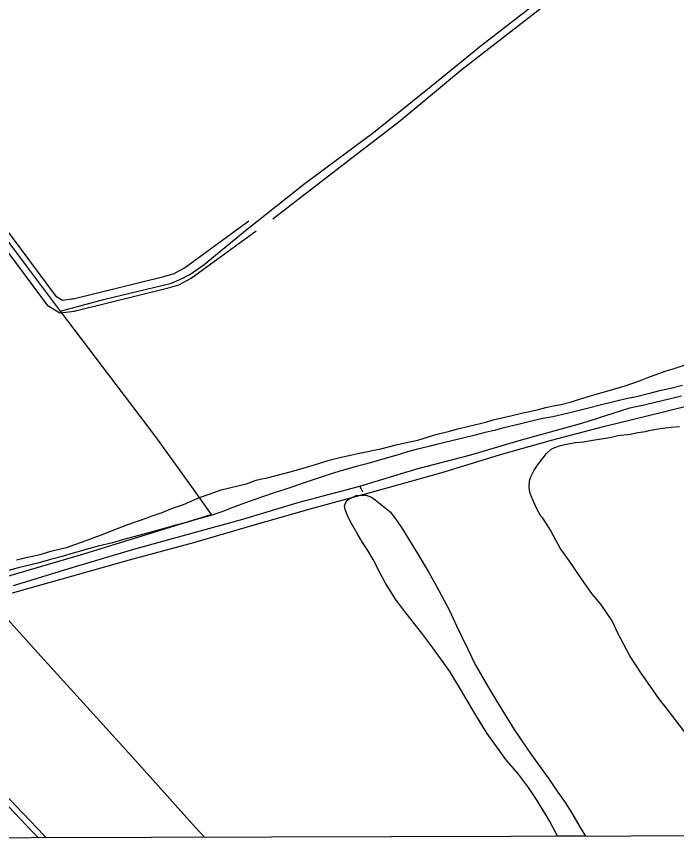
# Model space of a CAD drawing. Extents: x 3361039 to 3398939, y 576572 to 602007.
# Drawn here: x 3376248 to 3377858, y 581957 to 583990 of the extents above; entities that cross this region are included whole.
import ezdxf

# ---------------------------------------------------------------- set-up
doc = ezdxf.new("R2010")
doc.units = 0
for name, color, linetype in [('V-DTCH-CNTR', 7, 'Continuous'), ('V-GRID-FRAM', 7, 'Continuous'), ('V-ROAD-CNTR', 7, 'Continuous'), ('V-SITE-VEGE', 7, 'Continuous'), ('V-TOPO-SHOR', 7, 'Continuous')]:
    doc.layers.add(name, color=color, linetype=linetype)

msp = doc.modelspace()

# ---------------------------------------------------------------- linework, layer by layer
at = {"layer": 'V-DTCH-CNTR'}
for points in [[(3376354.1, 583271.8), (3376463, 583301), (3376626.4, 583340.6), (3376633.7, 583343.5), (3376641, 583346.6), (3376648.1, 583349.9), (3376655.2, 583353.4), (3376662.1, 583357), (3376669, 583360.9), (3376675.7, 583364.9), (3376682.3, 583369.2), (3376688.8, 583373.6), (3376695.2, 583378.2), (3376701.5, 583382.9), (3376810.9, 583471.9), (3376951.7, 583584.4), (3377119, 583707.6), (3377259.9, 583820.8), (3377381.5, 583919.9), (3377525, 584031.7), (3377653.5, 584130.7), (3377749.1, 584224.6)], [(3375777, 583980.9), (3375835.8, 583934.2), (3375856.3, 583918.4), (3375884.4, 583897.4), (3375946.4, 583815.4), (3376063.5, 583658.2), (3376165.9, 583522.9), (3376271.6, 583382.2), (3376354.1, 583271.8), (3376489.8, 583093.1), (3376586.8, 582965.3), (3376670.9, 582849.2), (3376722.8, 582776.1)], [(3376238.5, 582584.6), (3376385.6, 582626.3), (3376529.3, 582666.8), (3376680.5, 582707.9), (3376824.9, 582749.7), (3376959, 582788.2), (3377123.2, 582833.2), (3377288.6, 582879), (3377428.3, 582922.2), (3377552.9, 582957.3), (3377679.6, 582990.4), (3377823.2, 583025.4), (3377968.9, 583062.5)], [(3375383.1, 582706.3), (3375236.3, 582351.2), (3375333.9, 582369.1), (3375669.3, 582468.5), (3375987.4, 582555.8), (3376412.5, 582679.9), (3376722.8, 582776.1)], [(3376706.6, 581988.9), (3376684.9, 582012.9), (3376545.3, 582167.5), (3376419.8, 582307.1), (3376291.7, 582447.3), (3376182.6, 582567.7)], [(3376301.5, 581987.7), (3376287.3, 582002.2), (3376169.9, 582124.7), (3376072.1, 582227.3), (3375947.9, 582352.5), (3375881.1, 582422.3), (3375878.3, 582425.9), (3375875.7, 582429.5), (3375873.2, 582433.2), (3375870.9, 582437.1), (3375868.8, 582441.1)]]:
    msp.add_lwpolyline(points, dxfattribs=at)
at = {"layer": 'V-GRID-FRAM'}
msp.add_lwpolyline([(3365114.8, 600140.3), (3396720.3, 600227.7), (3396778.5, 582044.3), (3365157.1, 581956.9), (3365114.8, 600140.3)], dxfattribs=at)
at = {"layer": 'V-ROAD-CNTR'}
for points in [[(3375027.3, 584529.9), (3375391.6, 584310.6), (3375638.7, 584140), (3375682.8, 584099.5), (3375791.1, 583978.9), (3375902.9, 583900.8), (3376343.4, 583309), (3376360, 583298.9), (3376382.4, 583301.7)], [(3375011.8, 584504.2), (3375375.3, 584285.4), (3375620, 584116.5), (3375661.4, 584078.4), (3375771.1, 583956.3), (3375881.7, 583879), (3376322.9, 583286.4), (3376353.3, 583267.8), (3376389.3, 583272.3)], [(3376382.4, 583301.7), (3376386.5, 583302.2), (3376607.7, 583356.9), (3376632.6, 583364.2), (3376657.6, 583377.9), (3376815, 583492.3)], [(3376389.7, 583272.4), (3376392, 583272.7), (3376615.5, 583328), (3376644.1, 583336.4), (3376673.7, 583352.5), (3376832.7, 583468.1)]]:
    msp.add_lwpolyline(points, dxfattribs=at)
at = {"layer": 'V-SITE-VEGE'}
for p, q in [((3377850.1, 583131), (3377901.1, 583148)), ((3377830, 583125.4), (3377850.1, 583131)), ((3377768.1, 583102), (3377788.1, 583110.2)), ((3377788.1, 583110.2), (3377830, 583125.4)), ((3377670.6, 583071.7), (3377732.5, 583090)), ((3377732.5, 583090), (3377768.1, 583102)), ((3377872.3, 583090.9), (3377847.1, 583084)), ((3377619, 583056.6), (3377648.6, 583065.4)), ((3377648.6, 583065.4), (3377670.6, 583071.7)), ((3377792.3, 583071.5), (3377760.7, 583063.4)), ((3377813.6, 583076.5), (3377792.3, 583071.5)), ((3377847.1, 583084), (3377813.6, 583076.5)), ((3377561.5, 583041.6), (3377577, 583044.7)), ((3377577, 583044.7), (3377601.5, 583051)), ((3377601.5, 583051), (3377619, 583056.6)), ((3377685.2, 583045.9), (3377633.6, 583033.3)), ((3377738.1, 583059), (3377685.2, 583045.9)), ((3377760.7, 583063.4), (3377738.1, 583059)), ((3377457, 583017.2), (3377486.7, 583024.7)), ((3377486.7, 583024.7), (3377495.7, 583026.6)), ((3377495.7, 583026.6), (3377521.5, 583032.2)), ((3377521.5, 583032.2), (3377539, 583037.2)), ((3377539, 583037.2), (3377561.5, 583041.6)), ((3377600.7, 583025.2), (3377591, 583022.7)), ((3377633.6, 583033.3), (3377600.7, 583025.2)), ((3377393.2, 583001.5), (3377410.6, 583006.6)), ((3377410.6, 583006.6), (3377457, 583017.2)), ((3377531.7, 583010.2), (3377494.9, 583001.5)), ((3377556.2, 583014.6), (3377531.7, 583010.2)), ((3377591, 583022.7), (3377556.2, 583014.6)), ((3377304.1, 582979.6), (3377324.8, 582985.3)), ((3377324.8, 582985.3), (3377365.4, 582994.7)), ((3377365.4, 582994.7), (3377393.2, 583001.5)), ((3377436.8, 582987.1), (3377416.8, 582982.1)), ((3377471.7, 582995.2), (3377436.8, 582987.1)), ((3377494.9, 583001.5), (3377471.7, 582995.2)), ((3377790.4, 582980.7), (3377803.3, 582983.2)), ((3377803.3, 582983.2), (3377808.4, 582984.5)), ((3377808.4, 582984.5), (3377830.4, 582987.5)), ((3377830.4, 582987.5), (3377845.2, 582989.4)), ((3377845.2, 582989.4), (3377865.2, 582990.5)), ((3377226.7, 582957.6), (3377255.1, 582966.4)), ((3377255.1, 582966.4), (3377273.8, 582972.1)), ((3377273.8, 582972.1), (3377304.1, 582979.6)), ((3377366.5, 582969.5), (3377309.7, 582955.8)), ((3377387.8, 582975.2), (3377366.5, 582969.5)), ((3377416.8, 582982.1), (3377387.8, 582975.2)), ((3377658.8, 582957.8), (3377695, 582964)), ((3377695, 582964), (3377714.9, 582968.4)), ((3377714.9, 582968.4), (3377744.6, 582972)), ((3377744.6, 582972), (3377763.3, 582975.8)), ((3377763.3, 582975.8), (3377782, 582978.8)), ((3377782, 582978.8), (3377790.4, 582980.7)), ((3377136.4, 582936.4), (3377177, 582947)), ((3377177, 582947), (3377207.3, 582953.3)), ((3377207.3, 582953.3), (3377226.7, 582957.6)), ((3377275.6, 582947.6), (3377253.6, 582942)), ((3377309.7, 582955.8), (3377275.6, 582947.6)), ((3377560.8, 582939.8), (3377575, 582944.2)), ((3377575, 582944.2), (3377586, 582946.7)), ((3377586, 582946.7), (3377611.1, 582951.7)), ((3377611.1, 582951.7), (3377631.1, 582953.5)), ((3377631.1, 582953.5), (3377658.8, 582957.8)), ((3377066.1, 582921.4), (3377084.8, 582925.8)), ((3377084.8, 582925.8), (3377136.4, 582936.4)), ((3377181.3, 582922.5), (3377133.6, 582908.7)), ((3377202, 582928.8), (3377181.3, 582922.5)), ((3377222.6, 582934.5), (3377202, 582928.8)), ((3377253.6, 582942), (3377222.6, 582934.5)), ((3377518.6, 582896.3), (3377540.7, 582925.2)), ((3377540.7, 582925.2), (3377552.4, 582935.4)), ((3377552.4, 582935.4), (3377560.8, 582939.8)), ((3376977.7, 582898.2), (3377010.6, 582908.9)), ((3377010.6, 582908.9), (3377033.8, 582914.5)), ((3377033.8, 582914.5), (3377066.1, 582921.4)), ((3377133.6, 582908.7), (3377102.6, 582899.2)), ((3376918.9, 582880.6), (3376955.7, 582891.3)), ((3376955.7, 582891.3), (3376977.7, 582898.2)), ((3377042.6, 582883.6), (3377015.5, 582875.4)), ((3377080, 582893.6), (3377042.6, 582883.6)), ((3377102.6, 582899.2), (3377080, 582893.6)), ((3377503, 582868.1), (3377510.8, 582884.1)), ((3377510.8, 582884.1), (3377518.6, 582896.3)), ((3376832.5, 582859.9), (3376842.1, 582861.8)), ((3376842.1, 582861.8), (3376859.6, 582865.5)), ((3376859.6, 582865.5), (3376918.9, 582880.6)), ((3377015.5, 582875.4), (3376949.6, 582853.3)), ((3377499.7, 582857.8), (3377503, 582868.1)), ((3376764.1, 582840.4), (3376791.2, 582846.7)), ((3376791.2, 582846.7), (3376808.6, 582851.1)), ((3376808.6, 582851.1), (3376832.5, 582859.9)), ((3376919.3, 582842.6), (3376899.9, 582836.3)), ((3376949.6, 582853.3), (3376919.3, 582842.6)), ((3377498.9, 582841.1), (3377499.7, 582857.8)), ((3377500.8, 582826.9), (3377498.9, 582841.1)), ((3376694.3, 582817.1), (3376718.2, 582825.9)), ((3376718.2, 582825.9), (3376747.3, 582836)), ((3376747.3, 582836), (3376764.1, 582840.4)), ((3376879.3, 582830), (3376845.7, 582818.6)), ((3376899.9, 582836.3), (3376879.3, 582830)), ((3377069.8, 582819), (3377076.9, 582822.1)), ((3377076.9, 582822.1), (3377091.8, 582823.3)), ((3377091.8, 582823.3), (3377100.8, 582823.3)), ((3377100.8, 582823.3), (3377113.6, 582818)), ((3377509.6, 582806.2), (3377500.8, 582826.9)), ((3376628.5, 582791.1), (3376654.9, 582800.6)), ((3376654.9, 582800.6), (3376694.3, 582817.1)), ((3376804.4, 582803.4), (3376776, 582792.7)), ((3376845.7, 582818.6), (3376804.4, 582803.4)), ((3377048.4, 582797.2), (3377053, 582809.4)), ((3377053, 582809.4), (3377058.9, 582813.2)), ((3377058.9, 582813.2), (3377069.8, 582819)), ((3377113.6, 582818), (3377123.2, 582811.5)), ((3377123.2, 582811.5), (3377143.1, 582795.9)), ((3377516.6, 582791.4), (3377509.6, 582806.2)), ((3376576.8, 582772.2), (3376603.3, 582781)), ((3376603.3, 582781), (3376628.5, 582791.1)), ((3376748.8, 582782.6), (3376722.4, 582773.7)), ((3376776, 582792.7), (3376748.8, 582782.6)), ((3377049.7, 582788.2), (3377048.4, 582797.2)), ((3377057.3, 582769.5), (3377049.7, 582788.2)), ((3377143.1, 582795.9), (3377159.8, 582782.3)), ((3377159.8, 582782.3), (3377175.1, 582762.2)), ((3377527.4, 582772), (3377516.6, 582791.4)), ((3376519.3, 582751.3), (3376564.5, 582767.1)), ((3376564.5, 582767.1), (3376576.8, 582772.2)), ((3376686.2, 582763.7), (3376663, 582756.8)), ((3376722.4, 582773.7), (3376686.2, 582763.7)), ((3377065.5, 582753.9), (3377057.3, 582769.5)), ((3377175.1, 582762.2), (3377189.1, 582742.1)), ((3377531.9, 582767.4), (3377527.4, 582772)), ((3377542.7, 582750.6), (3377531.9, 582767.4)), ((3376479.3, 582736.2), (3376519.3, 582751.3)), ((3376619.8, 582745.5), (3376573.3, 582732.3)), ((3376630.1, 582748), (3376619.8, 582745.5)), ((3376663, 582756.8), (3376630.1, 582748)), ((3377080.8, 582727.4), (3377065.5, 582753.9)), ((3377189.1, 582742.1), (3377226, 582680.7)), ((3377550.4, 582737.7), (3377542.7, 582750.6)), ((3376415.4, 582712.1), (3376452.8, 582725.4)), ((3376452.8, 582725.4), (3376479.3, 582736.2)), ((3376546.2, 582724.7), (3376506.8, 582714.1)), ((3376573.3, 582732.3), (3376546.2, 582724.7)), ((3377092.3, 582708), (3377080.8, 582727.4)), ((3377563.7, 582713.7), (3377550.4, 582737.7)), ((3376369.5, 582695.7), (3376392.8, 582703.3)), ((3376392.8, 582703.3), (3376415.4, 582712.1)), ((3376482.3, 582707.2), (3376447.5, 582698.4)), ((3376506.8, 582714.1), (3376482.3, 582707.2)), ((3377105, 582688), (3377092.3, 582708)), ((3377574.5, 582693.7), (3377563.7, 582713.7)), ((3376271.5, 582671.3), (3376305.7, 582678.8)), ((3376305.7, 582678.8), (3376331.5, 582686.3)), ((3376331.5, 582686.3), (3376369.5, 582695.7)), ((3376386.2, 582681.4), (3376359.1, 582673.2)), ((3376423.6, 582692.1), (3376386.2, 582681.4)), ((3376447.5, 582698.4), (3376423.6, 582692.1)), ((3377117.7, 582666.6), (3377105, 582688)), ((3377226, 582680.7), (3377253.4, 582634.8)), ((3377600.7, 582656.2), (3377574.5, 582693.7)), ((3376248.2, 582665.6), (3376271.5, 582671.3)), ((3376330.7, 582666.4), (3376299.7, 582657.6)), ((3376359.1, 582673.2), (3376330.7, 582666.4)), ((3377135.5, 582631.7), (3377117.7, 582666.6)), ((3376252, 582645.7), (3376222.9, 582638.1)), ((3376299.7, 582657.6), (3376252, 582645.7)), ((3377620.5, 582627), (3377600.7, 582656.2)), ((3377148.2, 582608.5), (3377135.5, 582631.7)), ((3377253.4, 582634.8), (3377273.1, 582599.2)), ((3377651.7, 582583), (3377620.5, 582627)), ((3377174.3, 582567), (3377148.2, 582608.5)), ((3377273.1, 582599.2), (3377303.6, 582543.6)), ((3377674.7, 582554.5), (3377651.7, 582583)), ((3377197.3, 582536), (3377174.3, 582567)), ((3377236.9, 582486.7), (3377197.3, 582536)), ((3377303.6, 582543.6), (3377321.4, 582504.2)), ((3377700.8, 582517), (3377674.7, 582554.5)), ((3377714.8, 582486.6), (3377700.8, 582517)), ((3377321.4, 582504.2), (3377348.7, 582447.3)), ((3377263.7, 582450.5), (3377236.9, 582486.7)), ((3377744, 582431.7), (3377714.8, 582486.6)), ((3377305.2, 582392.9), (3377263.7, 582450.5)), ((3377348.7, 582447.3), (3377367.1, 582409.8)), ((3377770.2, 582391.6), (3377744, 582431.7)), ((3377367.1, 582409.8), (3377397, 582358.1)), ((3377331.3, 582350.2), (3377305.2, 582392.9)), ((3377814.8, 582327.5), (3377770.2, 582391.6)), ((3377397, 582358.1), (3377416.1, 582325.8)), ((3377368.2, 582286.2), (3377331.3, 582350.2)), ((3377416.1, 582325.8), (3377444.8, 582279.2)), ((3377830.1, 582308.1), (3377814.8, 582327.5)), ((3377881.8, 582241.3), (3377830.1, 582308.1)), ((3377396.2, 582242.2), (3377368.2, 582286.2)), ((3377444.8, 582279.2), (3377462, 582252)), ((3377462, 582252), (3377479.2, 582226.1)), ((3377441.5, 582178.1), (3377396.2, 582242.2)), ((3377479.2, 582226.1), (3377503.4, 582190.5)), ((3377503.4, 582190.5), (3377520.6, 582167.2)), ((3377472.8, 582142.5), (3377441.5, 582178.1)), ((3377520.6, 582167.2), (3377546.8, 582131)), ((3377497, 582110.1), (3377472.8, 582142.5)), ((3377546.8, 582131), (3377562.7, 582107)), ((3377518.1, 582078.4), (3377497, 582110.1)), ((3377562.7, 582107), (3377586.3, 582073.4)), ((3377548, 582029.2), (3377518.1, 582078.4)), ((3377586.3, 582073.4), (3377601.6, 582048.8)), ((3377601.6, 582048.8), (3377623.2, 582012.6)), ((3377566.4, 581995), (3377548, 582029.2)), ((3377623.2, 582012.6), (3377636.1, 581991.4)), ((3377568.9, 581991.2), (3377566.4, 581995)), ((3377636.1, 581991.4), (3377568.9, 581991.2))]:
    msp.add_line(p, q, dxfattribs=at)
at = {"layer": 'V-TOPO-SHOR'}
msp.add_line((3377085.6, 582845.2), (3377092.3, 582830.9), dxfattribs=at)
for points in [[(3376873, 583497.5), (3377044.9, 583629.5), (3377181.5, 583734.9), (3377334.8, 583862.2), (3377552.3, 584030.3), (3377721.4, 584166.4), (3377770.5, 584211.3), (3377775.4, 584220.9), (3377772.7, 584240.2), (3377763.2, 584254.6), (3377647.4, 584378.3), (3377631.7, 584399.1), (3377621.6, 584419), (3377616.2, 584430.1), (3377609.3, 584442.3)], [(3376240.3, 582603), (3376392.1, 582648.9), (3376534.1, 582691.1), (3376661, 582726.7), (3376799.7, 582764.3), (3376937.8, 582805.8), (3377085.6, 582845.2), (3377224.4, 582887.3), (3377355.9, 582921.7), (3377474.3, 582956.8), (3377627.4, 582998.8), (3377743.9, 583035.8), (3377782.5, 583044.7), (3377870.1, 583065.6)], [(3376320.4, 581987.8), (3376314.9, 581993.6), (3376147.4, 582169), (3375998.4, 582326.3), (3375894.5, 582431.7), (3375887, 582443.5), (3375883, 582459.3)]]:
    msp.add_lwpolyline(points, dxfattribs=at)

doc.saveas('drawing.dxf')
